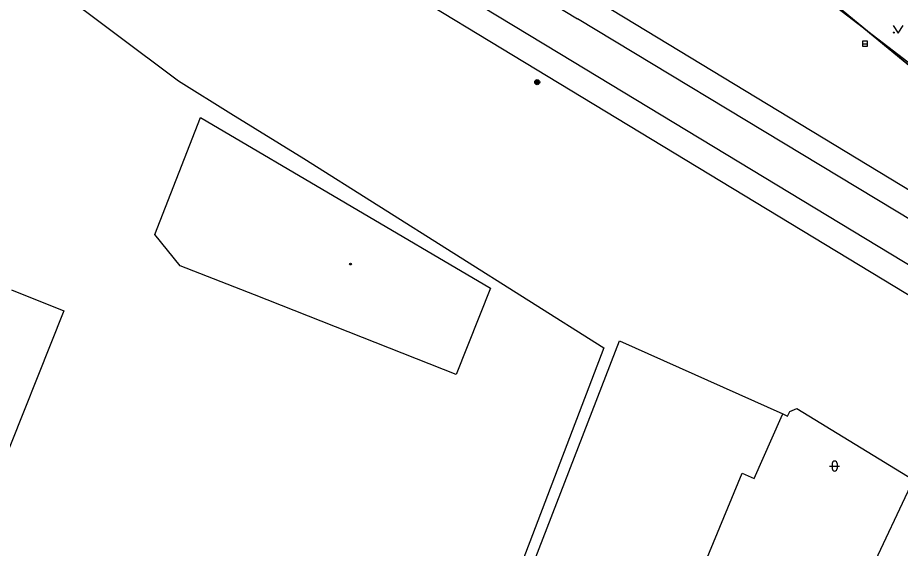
# Model space of a CAD drawing. Extents: x -598233 to -596890, y -1157848 to -1156431.
# Drawn here: x -597364.6 to -597276.5, y -1157635.8 to -1157582.9 of the extents above; entities that cross this region are included whole.
import ezdxf

# ---------------------------------------------------------------- set-up
doc = ezdxf.new("R2010")
doc.units = 0
for name, color, linetype in [('Level 1', 7, 'Continuous'), ('Level 11', 7, 'Continuous'), ('Level 13', 7, 'Continuous'), ('Level 25', 7, 'Continuous'), ('Level 27', 7, 'Continuous'), ('Level 36', 7, 'Continuous'), ('Level 39', 7, 'Continuous'), ('Level 5', 7, 'Continuous'), ('Level 51', 7, 'Continuous'), ('Level 7', 7, 'Continuous'), ('Vrstva 54', 7, 'Continuous'), ('Vrstva 60', 7, 'Continuous')]:
    doc.layers.add(name, color=color, linetype=linetype)

msp = doc.modelspace()

# ---------------------------------------------------------------- linework, layer by layer
at = {"layer": 'Level 1'}
msp.add_lwpolyline([(-597502.5, -1157453.93), (-597467.58, -1157472.78), (-597426.75, -1157494.36), (-597424.47, -1157501.56), (-597423.3, -1157502.37), (-597417.06, -1157506.7), (-597411.67, -1157510.44), (-597409.97, -1157511.62), (-597401.88, -1157508.83), (-597373.87, -1157526.16), (-597366.75, -1157525.36), (-597335.98, -1157542.67), (-597325.9, -1157551.23), (-597302.56, -1157566.5), (-597285.2, -1157579.74), (-597269.3, -1157592.83), (-597259.47, -1157596.07), (-597250.34, -1157598.3)], dxfattribs=at)
msp.add_lwpolyline([(-597502.5, -1157453.93), (-597467.58, -1157472.78), (-597426.75, -1157494.36), (-597424.47, -1157501.56), (-597423.3, -1157502.37), (-597417.06, -1157506.7), (-597411.67, -1157510.44), (-597409.97, -1157511.62), (-597401.88, -1157508.83), (-597373.87, -1157526.16), (-597366.75, -1157525.36), (-597335.98, -1157542.67), (-597325.9, -1157551.23), (-597302.56, -1157566.5), (-597285.2, -1157579.74), (-597269.3, -1157592.83), (-597259.47, -1157596.07), (-597250.34, -1157598.3)], dxfattribs=at)
at = {"layer": 'Level 11'}
for points in [[(-597058.24, -1157731.86), (-597398.31, -1157525.73)], [(-597408.72, -1157529.92), (-597062.36, -1157739.78)], [(-597279.56, -1157638.27), (-597275.18, -1157629)]]:
    msp.add_lwpolyline(points, dxfattribs=at)
at = {"layer": 'Level 13'}
for points in [[(-597398.11, -1157528.89), (-597308.71, -1157582.98)], [(-597401.15, -1157531.6599), (-597310.5, -1157586.45)], [(-597056.88, -1157735), (-597308.71, -1157582.98)], [(-597310.5, -1157586.45), (-597058.69, -1157738.87)]]:
    msp.add_lwpolyline(points, dxfattribs=at)
at = {"layer": 'Level 25'}
for radius in [0.25, 0.2, 0.15, 0.1, 0.05]:
    msp.add_circle((-597312.74, -1157589.31), radius, dxfattribs=at)
at = {"layer": 'Level 27'}
msp.add_line((-597280.28, -1157585.48), (-597279.78, -1157585.48), dxfattribs=at)
msp.add_lwpolyline([(-597280.28, -1157585.73), (-597279.78, -1157585.73), (-597279.78, -1157585.23), (-597280.28, -1157585.23)], close=True, dxfattribs=at)
at = {"layer": 'Level 36'}
for p, q in [((-597283.556, -1157627.626), (-597282.556, -1157627.626)), ((-597283.306, -1157627.376), (-597283.306, -1157627.876)), ((-597282.806, -1157627.376), (-597282.806, -1157627.876))]:
    msp.add_line(p, q, dxfattribs=at)
msp.add_lwpolyline([(-597277.21, -1157583.6599), (-597276.71, -1157584.4099), (-597276.21, -1157583.6599)], dxfattribs=at)
msp.add_circle((-597277.1602, -1157584.3597), 0.05, dxfattribs=at)
for centre, start, end in [((-597283.0557, -1157627.3763), 0, 180), ((-597283.0557, -1157627.8763), 180, 0)]:
    msp.add_arc(centre, 0.25, start, end, dxfattribs=at)
at = {"layer": 'Level 39'}
for radius in [0.09, 0.0398]:
    msp.add_circle((-597331.37, -1157607.4699), radius, dxfattribs=at)
at = {"layer": 'Level 5'}
for points in [[(-597350.89, -1157604.52), (-597346.33, -1157592.83)], [(-597346.33, -1157592.83), (-597317.39, -1157609.87)], [(-597348.36, -1157607.63), (-597350.89, -1157604.52)], [(-597340.9699, -1157610.55), (-597348.36, -1157607.63)], [(-597365.21, -1157610.04), (-597359.98, -1157612.14)], [(-597317.39, -1157609.87), (-597320.83, -1157618.5)], [(-597320.83, -1157618.5), (-597340.9699, -1157610.55)], [(-597359.98, -1157612.14), (-597366.65, -1157628.78)]]:
    msp.add_lwpolyline(points, dxfattribs=at)
at = {"layer": 'Level 51'}
msp.add_lwpolyline([(-597287.7199, -1157578.06), (-597272.76, -1157589.56)], dxfattribs=at)
msp.add_lwpolyline([(-597287.7199, -1157578.06), (-597272.76, -1157589.56)], dxfattribs=at)
at = {"layer": 'Level 7'}
for points in [[(-597380.08, -1157565.54), (-597348.54, -1157589.17), (-597343.31, -1157592.43), (-597336.02, -1157596.93), (-597306.09, -1157615.82)], [(-597326.04, -1157670.77), (-597322.09, -1157660.56), (-597304.52, -1157615.14)], [(-597304.52, -1157615.14), (-597288.2199, -1157622.4099)], [(-597306.09, -1157615.82), (-597326.93, -1157670.43)], [(-597292.3, -1157628.34), (-597291.08, -1157628.87), (-597288.38, -1157622.79), (-597288.2199, -1157622.4099)], [(-597288.2199, -1157622.4099), (-597287.76, -1157622.64), (-597287.53, -1157622.17), (-597286.84, -1157621.88), (-597275.18, -1157629), (-597274.42, -1157629.37), (-597262.75, -1157636.58)], [(-597312.06, -1157676.28), (-597311.87, -1157675.8), (-597310.49, -1157672.49), (-597307.81, -1157665.97), (-597300.24, -1157647.57), (-597292.3, -1157628.34)]]:
    msp.add_lwpolyline(points, dxfattribs=at)
at = {"layer": 'Vrstva 54'}
msp.add_line((-597285.2, -1157579.74), (-597270.24, -1157592.06), dxfattribs=at)
at = {"layer": 'Vrstva 60'}
for points in [[(-597366.75, -1157525.36), (-597335.98, -1157542.67), (-597325.9, -1157551.23), (-597302.56, -1157566.5), (-597285.2, -1157579.74), (-597270.24, -1157592.06), (-597269.3, -1157592.83), (-597259.47, -1157596.07), (-597250.85, -1157598.17), (-597245.81, -1157601.01), (-597239.94, -1157604.31), (-597223.03, -1157616.87), (-597206.27, -1157628.35), (-597179.87, -1157644.26)], [(-597179.87, -1157644.26), (-597206.27, -1157628.35), (-597223.03, -1157616.87), (-597239.94, -1157604.31), (-597245.81, -1157601.01), (-597250.85, -1157598.17), (-597259.47, -1157596.07), (-597269.3, -1157592.83), (-597270.24, -1157592.06), (-597285.2, -1157579.74), (-597302.56, -1157566.5), (-597325.9, -1157551.23), (-597335.98, -1157542.67), (-597366.75, -1157525.36)]]:
    msp.add_lwpolyline(points, dxfattribs=at)

doc.saveas('drawing.dxf')
